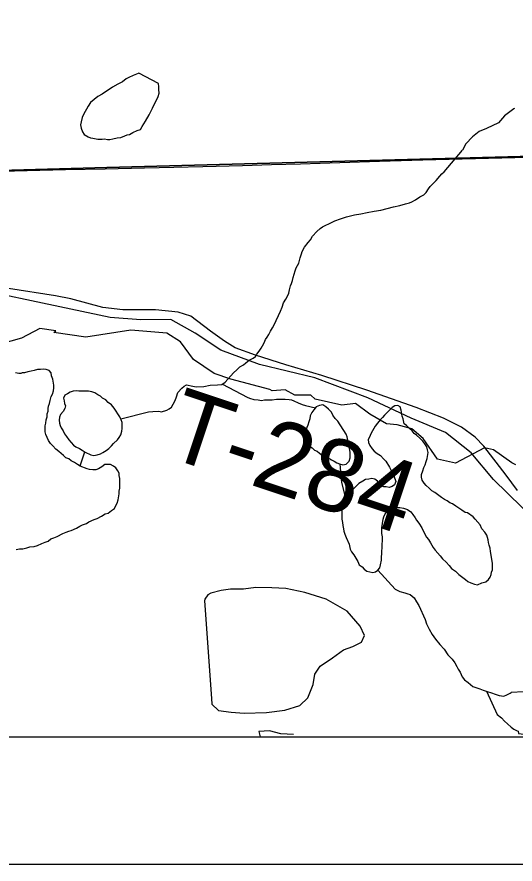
# Model space of a CAD drawing. Extents: x -6.1 to 38, y -7.7 to 22.
# Drawn here: x 3.604 to 3.996, y 14 to 14.667 of the extents above; entities that cross this region are included whole.
import ezdxf

# ---------------------------------------------------------------- set-up
doc = ezdxf.new("R2010")
doc.units = 0
for name, color, linetype in [('GM_X_Corporation', 7, 'Continuous'), ('GM_X_Minor_Lake', 7, 'Continuous'), ('GM_X_Minor_River', 7, 'Continuous'), ('GM_X_Rail_Line', 7, 'Continuous'), ('GM_X_Township_Road', 7, 'Continuous'), ('GM_X_Township_Road_Text', 7, 'Continuous'), ('SH_Data', 7, 'Continuous')]:
    doc.layers.add(name, color=color, linetype=linetype)

msp = doc.modelspace()

# ---------------------------------------------------------------- linework, layer by layer
at = {"layer": 'GM_X_Corporation'}
msp.add_lwpolyline([(3.19219, 14.1), (8.25437, 14.1), (8.26188, 14.35188), (8.27757, 14.87811), (8.1023, 14.88375), (7.88923, 14.89059), (7.27984, 14.90301), (6.7864, 14.92029), (6.27951, 14.93803), (5.74746, 14.95956), (5.18977, 14.97327), (5.0967, 14.97556), (4.28061, 14.99995), (4.24786, 15.00093), (3.22473, 15.03847), (3.22164, 14.89402), (3.20818, 14.53184), (3.19363, 14.14313)], close=True, dxfattribs=at)
for points in [[(5.75125, 14.60894), (4.99059, 14.57895), (4.98957, 14.57891), (4.6631, 14.57076), (4.65597, 14.57058), (4.32048, 14.56274), (4.3057, 14.56297), (4.23837, 14.56321), (4.16284, 14.5618), (4.04987, 14.55819), (3.67513, 14.54813), (3.5253, 14.54402), (3.40049, 14.54159), (3.25101, 14.5367), (3.17219, 14.53435), (3.07203, 14.53224), (2.99532, 14.5306), (2.69973, 14.52546)], [(2.69973, 14.52546), (2.99532, 14.5306), (3.07203, 14.53224), (3.17219, 14.53435), (3.25101, 14.5367), (3.40049, 14.54159), (3.5253, 14.54402), (3.67513, 14.54813), (4.04987, 14.55819), (4.16284, 14.5618), (4.23837, 14.56321), (4.3057, 14.56297), (4.32048, 14.56274), (4.65597, 14.57058), (4.6631, 14.57076), (4.98957, 14.57891), (4.99059, 14.57895), (5.75125, 14.60894)], [(2.1, 14.1), (7.09053, 14.1)]]:
    msp.add_lwpolyline(points, dxfattribs=at)
at = {"layer": 'GM_X_Minor_Lake'}
for p, q in [((3.75195, 14.20725), (3.75742, 14.13027)), ((3.82201, 14.10202), (3.81218, 14.10243))]:
    msp.add_line(p, q, dxfattribs=at)
for points in [[(3.70032, 14.62254), (3.69969, 14.62222), (3.6959, 14.62066), (3.6925, 14.6191), (3.69023, 14.61794), (3.6876, 14.61563), (3.68382, 14.61369), (3.67966, 14.61137), (3.67136, 14.60597), (3.66796, 14.60403), (3.66232, 14.59941), (3.66045, 14.59635), (3.65672, 14.58985), (3.65561, 14.58756), (3.65489, 14.58413), (3.65454, 14.58185), (3.65495, 14.57919), (3.65612, 14.57616), (3.65729, 14.57427), (3.66035, 14.5724), (3.66226, 14.57166), (3.66416, 14.57129), (3.66797, 14.57057)], [(3.70032, 14.62254), (3.69969, 14.62222), (3.6959, 14.62066), (3.6925, 14.6191), (3.69023, 14.61794), (3.6876, 14.61563), (3.68382, 14.61369), (3.67966, 14.61137), (3.67136, 14.60597), (3.66796, 14.60403), (3.66232, 14.59941), (3.66045, 14.59635), (3.65672, 14.58985), (3.65561, 14.58756), (3.65489, 14.58413), (3.65454, 14.58185), (3.65495, 14.57919), (3.65612, 14.57616), (3.65729, 14.57427), (3.66035, 14.5724), (3.66226, 14.57166), (3.66416, 14.57129), (3.66797, 14.57057), (3.67139, 14.57061), (3.67329, 14.57063), (3.67558, 14.57027), (3.67748, 14.57029), (3.67975, 14.57069), (3.68317, 14.57148), (3.6862, 14.5719), (3.68923, 14.57307), (3.69112, 14.57384), (3.69302, 14.57424), (3.69566, 14.57579), (3.69907, 14.57735), (3.70172, 14.57813), (3.70283, 14.58043), (3.70544, 14.58463), (3.70843, 14.5896), (3.71103, 14.59495), (3.71548, 14.60412), (3.71621, 14.60679), (3.71618, 14.60945), (3.71615, 14.61173), (3.71574, 14.61439), (3.70032, 14.62254)], [(3.66797, 14.57057), (3.67139, 14.57061), (3.67329, 14.57063), (3.67558, 14.57027), (3.67748, 14.57029), (3.67975, 14.57069), (3.68317, 14.57148), (3.6862, 14.5719), (3.68923, 14.57307), (3.69112, 14.57384), (3.69302, 14.57424), (3.69566, 14.57579), (3.69907, 14.57735), (3.70172, 14.57813), (3.70283, 14.58043), (3.70544, 14.58463), (3.70843, 14.5896), (3.71103, 14.59495), (3.71548, 14.60412), (3.71621, 14.60679), (3.71618, 14.60945), (3.71615, 14.61173), (3.71574, 14.61439), (3.70032, 14.62254)], [(3.68111, 14.27988), (3.68225, 14.28215), (3.68339, 14.28405), (3.68415, 14.2867), (3.6849, 14.29126), (3.68491, 14.29353), (3.68529, 14.29581), (3.68529, 14.29846), (3.68529, 14.30112), (3.6853, 14.30339), (3.68492, 14.30567), (3.68492, 14.30757), (3.68379, 14.30946), (3.68228, 14.31174), (3.68038, 14.31326), (3.67811, 14.3144), (3.67357, 14.3144), (3.6713, 14.3125), (3.66865, 14.31099), (3.66637, 14.31023), (3.6641, 14.31023), (3.66145, 14.31061), (3.65956, 14.31099), (3.65426, 14.31327), (3.65199, 14.31441), (3.64972, 14.31593), (3.64707, 14.31745), (3.64518, 14.31896), (3.64291, 14.31972), (3.64102, 14.32162), (3.63724, 14.32466), (3.63497, 14.32655), (3.6327, 14.32921), (3.63081, 14.33111), (3.62929, 14.33339), (3.62816, 14.33566), (3.62703, 14.33794), (3.62665, 14.34022), (3.62666, 14.34477), (3.62704, 14.34704), (3.62742, 14.3497), (3.62818, 14.35197), (3.62818, 14.35425), (3.62894, 14.35653), (3.62894, 14.35842), (3.62932, 14.36032), (3.63008, 14.36259), (3.63046, 14.36487), (3.63122, 14.3679), (3.63236, 14.3698), (3.63312, 14.37246), (3.6335, 14.37473), (3.6335, 14.37701), (3.63275, 14.38156), (3.63161, 14.38422), (3.63124, 14.38649), (3.62973, 14.38839), (3.62746, 14.38915), (3.62518, 14.38953), (3.62291, 14.38915), (3.62064, 14.38915), (3.61799, 14.3884), (3.61572, 14.38802), (3.61307, 14.38726), (3.61042, 14.3865), (3.60852, 14.3865), (3.60758, 14.38612)], [(3.60758, 14.38612), (3.60587, 14.38612), (3.60322, 14.38651)], [(3.67097, 14.36732), (3.67022, 14.36827), (3.66795, 14.36941), (3.66568, 14.37093), (3.6634, 14.37169), (3.66075, 14.37207), (3.65318, 14.37207), (3.65091, 14.37245), (3.64864, 14.37207), (3.64637, 14.37131), (3.6441, 14.37018), (3.6422, 14.36904), (3.64106, 14.36676), (3.64144, 14.36449), (3.64182, 14.36259), (3.64257, 14.36069), (3.64219, 14.35842), (3.64068, 14.35614), (3.63878, 14.35387), (3.63802, 14.35159), (3.63764, 14.34931), (3.63801, 14.34704), (3.63839, 14.34514), (3.63915, 14.34324), (3.64066, 14.34097), (3.64179, 14.33869), (3.6433, 14.33641), (3.64519, 14.33376), (3.64709, 14.33186), (3.64898, 14.32958), (3.65087, 14.32844), (3.65352, 14.32693), (3.65579, 14.32579), (3.65806, 14.32427), (3.6626, 14.32199), (3.66487, 14.32161)], [(3.66487, 14.32161), (3.66752, 14.32199), (3.67017, 14.32275), (3.67207, 14.32388), (3.67472, 14.3254), (3.67661, 14.32692), (3.67889, 14.32919), (3.6804, 14.33109), (3.68343, 14.33374), (3.68495, 14.33564), (3.68609, 14.33791), (3.68685, 14.34057), (3.68723, 14.34284), (3.68723, 14.3474), (3.68648, 14.34967), (3.68534, 14.35195), (3.68081, 14.35878), (3.67892, 14.36144), (3.67627, 14.36333), (3.67438, 14.36523), (3.67173, 14.36675), (3.67097, 14.36732)], [(3.86349, 14.33844), (3.85684, 14.34846), (3.85495, 14.35074), (3.85306, 14.3534), (3.85192, 14.35567), (3.84965, 14.35795), (3.84739, 14.35985), (3.84511, 14.36137), (3.84246, 14.36099), (3.83981, 14.35985), (3.83792, 14.35757), (3.8364, 14.3553), (3.83526, 14.35264), (3.83488, 14.35037), (3.83412, 14.34809), (3.83336, 14.34544), (3.8326, 14.34354), (3.83184, 14.34126), (3.83147, 14.33899), (3.83071, 14.33671), (3.8307, 14.33444), (3.83146, 14.33216), (3.83297, 14.32989)], [(3.94991, 14.28166), (3.94726, 14.28355), (3.94499, 14.28431), (3.94309, 14.28583), (3.94082, 14.28697), (3.93856, 14.28849), (3.93326, 14.29229), (3.93099, 14.2938), (3.92872, 14.2957), (3.92645, 14.29798), (3.92494, 14.29987), (3.92342, 14.30215), (3.92267, 14.30443), (3.92267, 14.3067), (3.92381, 14.30936), (3.92457, 14.31201), (3.92571, 14.31429), (3.92647, 14.31694), (3.92723, 14.31922), (3.92799, 14.32377), (3.92761, 14.32605), (3.92686, 14.32833), (3.92534, 14.3306), (3.92383, 14.33288), (3.92156, 14.33516), (3.91892, 14.33743), (3.91702, 14.33895), (3.91551, 14.34085), (3.91324, 14.34275), (3.91097, 14.34502), (3.90908, 14.34654), (3.90833, 14.35034), (3.90757, 14.35261), (3.90682, 14.35716), (3.90607, 14.35982), (3.90417, 14.36096), (3.9019, 14.36058), (3.89963, 14.35944), (3.89357, 14.35338), (3.89205, 14.35148), (3.89016, 14.34958), (3.88826, 14.34693), (3.88636, 14.34465), (3.88409, 14.34086), (3.88295, 14.33859), (3.88181, 14.33593), (3.88068, 14.33404), (3.88105, 14.33176), (3.88218, 14.32948), (3.88407, 14.32683), (3.88559, 14.32493), (3.88786, 14.32303), (3.89051, 14.32151), (3.89278, 14.31886), (3.89467, 14.31696), (3.89769, 14.31241), (3.90109, 14.30558), (3.9026, 14.30102), (3.90146, 14.29837), (3.89957, 14.29723), (3.8973, 14.29647), (3.89503, 14.29685), (3.89313, 14.29686), (3.89086, 14.29761), (3.88897, 14.29951), (3.88822, 14.30141), (3.88594, 14.30293), (3.88368, 14.30331), (3.8814, 14.30293), (3.87875, 14.30255), (3.87648, 14.30141), (3.87345, 14.29952), (3.8689, 14.29497), (3.867, 14.29269), (3.86473, 14.29042), (3.86322, 14.28814), (3.86132, 14.28587), (3.86056, 14.28321), (3.86018, 14.28056), (3.86017, 14.27145), (3.86055, 14.2688), (3.86092, 14.26652), (3.8613, 14.26387), (3.86168, 14.26197), (3.86243, 14.25969), (3.86356, 14.25704), (3.86583, 14.25172), (3.86658, 14.24793), (3.86772, 14.24565), (3.86961, 14.24338), (3.87263, 14.23806), (3.87376, 14.23541), (3.87604, 14.23389), (3.87755, 14.23199), (3.87982, 14.23047)], [(3.83297, 14.32989), (3.83675, 14.32761), (3.83864, 14.32571), (3.84054, 14.32495), (3.84243, 14.32343), (3.8447, 14.32191), (3.84659, 14.32115), (3.85189, 14.31812), (3.85416, 14.31698), (3.85605, 14.31584), (3.85832, 14.31508), (3.86097, 14.31432), (3.86362, 14.3147), (3.86589, 14.31697), (3.86665, 14.31963), (3.86666, 14.32418), (3.86591, 14.32873), (3.86553, 14.33139), (3.86478, 14.33366), (3.8644, 14.33632), (3.86349, 14.33844)], [(3.87982, 14.23047), (3.88209, 14.23009), (3.88436, 14.22933), (3.88663, 14.23009), (3.88853, 14.23123), (3.89004, 14.23313), (3.89042, 14.2354), (3.89118, 14.23919), (3.89119, 14.24185), (3.89157, 14.24413), (3.89157, 14.2464), (3.89195, 14.24868), (3.89196, 14.2574), (3.89158, 14.26006), (3.89159, 14.26461), (3.89273, 14.27144), (3.89311, 14.27333), (3.89387, 14.27523), (3.89539, 14.27713), (3.90069, 14.28016), (3.90334, 14.28054), (3.90561, 14.28054), (3.90864, 14.28016), (3.91167, 14.27902), (3.91431, 14.27712), (3.91583, 14.27522), (3.91772, 14.27257), (3.91885, 14.27067), (3.92074, 14.26839), (3.92301, 14.2646), (3.92377, 14.2627), (3.92679, 14.25739), (3.9283, 14.25549), (3.92981, 14.25283), (3.93208, 14.24904), (3.93359, 14.24714), (3.93737, 14.24259), (3.93927, 14.24031), (3.94229, 14.23765), (3.94456, 14.235), (3.94645, 14.23272), (3.94948, 14.23044), (3.95212, 14.22779), (3.95742, 14.22399), (3.95931, 14.22247), (3.96158, 14.22133), (3.96461, 14.2202), (3.96688, 14.21982)], [(3.96688, 14.21982), (3.97029, 14.22133), (3.97332, 14.22209), (3.97559, 14.22398), (3.97673, 14.22588), (3.97749, 14.22778), (3.97787, 14.22967), (3.97863, 14.23157), (3.97863, 14.23688), (3.97713, 14.24599), (3.97675, 14.24864), (3.976, 14.25092), (3.97562, 14.25319), (3.97525, 14.25509), (3.97411, 14.25888), (3.9726, 14.26116), (3.97033, 14.26382), (3.96882, 14.26685), (3.96504, 14.27141), (3.96353, 14.2733), (3.95899, 14.27634), (3.95709, 14.27672), (3.95444, 14.27862), (3.94991, 14.28166)], [(3.61218, 14.2488), (3.61445, 14.24956), (3.61786, 14.24993), (3.62051, 14.25069), (3.62392, 14.25221), (3.62657, 14.25334), (3.62884, 14.2541), (3.63111, 14.256), (3.63338, 14.25676), (3.63604, 14.25789), (3.64058, 14.26017), (3.64323, 14.2613), (3.64513, 14.26206), (3.64702, 14.26244), (3.65119, 14.26433), (3.65384, 14.26585), (3.65611, 14.26699), (3.65914, 14.26812), (3.66103, 14.26926), (3.6652, 14.27116), (3.66747, 14.27191), (3.67088, 14.27381), (3.67391, 14.27571), (3.67618, 14.27608), (3.67884, 14.27836), (3.68111, 14.27988)], [(3.60385, 14.24766), (3.6065, 14.24804), (3.60915, 14.24804), (3.61218, 14.2488)], [(3.75742, 14.13027), (3.75779, 14.12572), (3.76307, 14.12078), (3.7729, 14.11961), (3.78311, 14.11882), (3.80088, 14.11915), (3.81525, 14.121), (3.82698, 14.12476), (3.83343, 14.1308), (3.83762, 14.1414), (3.83877, 14.14936), (3.84295, 14.1558), (3.8528, 14.16221), (3.86151, 14.16863), (3.8687, 14.17126), (3.87552, 14.17465), (3.8778, 14.17996), (3.87442, 14.18717), (3.86424, 14.19895), (3.84763, 14.20848), (3.831, 14.21384), (3.81589, 14.21692), (3.80492, 14.21733), (3.79244, 14.21774), (3.78261, 14.21626), (3.7724, 14.21629), (3.76521, 14.21517), (3.75689, 14.2133), (3.75461, 14.21179), (3.75234, 14.20839), (3.75195, 14.20725)], [(3.81218, 14.10243), (3.80311, 14.10473), (3.79479, 14.10438), (3.79587, 14.1)]]:
    msp.add_lwpolyline(points, dxfattribs=at)
at = {"layer": 'GM_X_Minor_River'}
for points in [[(3.9959, 14.59473), (3.99538, 14.59448), (3.98819, 14.58875), (3.98328, 14.5834), (3.97382, 14.57879), (3.96814, 14.57648), (3.96284, 14.57228), (3.95755, 14.56693), (3.95506, 14.56177)], [(3.68611, 14.35041), (3.70782, 14.35583), (3.71123, 14.35626), (3.71617, 14.35634), (3.71807, 14.35599), (3.72223, 14.3572), (3.72411, 14.35837), (3.72599, 14.35954), (3.72747, 14.36185), (3.72894, 14.36492), (3.73003, 14.3676), (3.73111, 14.37104), (3.73409, 14.37451), (3.73597, 14.37606), (3.73785, 14.37723), (3.7428, 14.37617), (3.74547, 14.37546), (3.75154, 14.37593), (3.75647, 14.37678), (3.76216, 14.37725), (3.76557, 14.3773), (3.7682, 14.37925), (3.77491, 14.38658), (3.77754, 14.38891), (3.77977, 14.39123), (3.78279, 14.3928), (3.78466, 14.39435), (3.78728, 14.39667), (3.79029, 14.39825), (3.79217, 14.39942), (3.79328, 14.40134), (3.79514, 14.40365), (3.79662, 14.40595), (3.79773, 14.40787), (3.79883, 14.41017), (3.79992, 14.41285), (3.80141, 14.41478), (3.80252, 14.4167), (3.80399, 14.41938), (3.80547, 14.42207), (3.80695, 14.42438), (3.80841, 14.42782), (3.81024, 14.43166), (3.81171, 14.4351), (3.81317, 14.43817), (3.81425, 14.44161), (3.8161, 14.44468), (3.81758, 14.44737), (3.81831, 14.44928), (3.81902, 14.45195), (3.81973, 14.45501), (3.82046, 14.45692), (3.82118, 14.45921), (3.8219, 14.46151), (3.82261, 14.46418), (3.82333, 14.46686), (3.82405, 14.46915), (3.82626, 14.47299), (3.82733, 14.47719), (3.82842, 14.48025), (3.82877, 14.48215), (3.83061, 14.48561), (3.83359, 14.48908), (3.83545, 14.49139), (3.83693, 14.49408), (3.84028, 14.49794), (3.8429, 14.50026), (3.84478, 14.50143), (3.84704, 14.50261), (3.85043, 14.50419), (3.85458, 14.50615), (3.85911, 14.50775), (3.86364, 14.50935), (3.87007, 14.51097), (3.87499, 14.51181), (3.87992, 14.51265), (3.88559, 14.51389), (3.8909, 14.51474), (3.89582, 14.51596), (3.90073, 14.51718), (3.90565, 14.5184), (3.91019, 14.51962), (3.91321, 14.52043), (3.9151, 14.52122), (3.91811, 14.52279), (3.92149, 14.52512), (3.9245, 14.52669), (3.92637, 14.52863), (3.92822, 14.53132), (3.92971, 14.53324), (3.93232, 14.53595), (3.93419, 14.53788), (3.93717, 14.54135), (3.93866, 14.54328), (3.94053, 14.54483), (3.95506, 14.56177)], [(3.9969, 14.31419), (3.99387, 14.31572), (3.97953, 14.32599), (3.97235, 14.32753), (3.94963, 14.31547), (3.93527, 14.31855), (3.92397, 14.33488), (3.91529, 14.34249), (3.90358, 14.34556), (3.89526, 14.34634), (3.88205, 14.35397), (3.87073, 14.36234), (3.86014, 14.36124), (3.83897, 14.36585), (3.83558, 14.36889), (3.8231, 14.36893), (3.81555, 14.37312), (3.80534, 14.37239), (3.80345, 14.37354), (3.77284, 14.38159), (3.75962, 14.38618), (3.74339, 14.39722), (3.73321, 14.4109), (3.72226, 14.41776), (3.69391, 14.42012), (3.65873, 14.41454), (3.6334, 14.41841), (3.63492, 14.41954), (3.62245, 14.42147), (3.60806, 14.41393), (3.59103, 14.40906)], [(3.76618, 14.37775), (3.78549, 14.36737), (3.7874, 14.36664), (3.79084, 14.36555), (3.79426, 14.36523), (3.79693, 14.36489), (3.7992, 14.36531), (3.80186, 14.36535), (3.80528, 14.36541), (3.80869, 14.36584), (3.8121, 14.3659), (3.81552, 14.36596), (3.81857, 14.36562), (3.82047, 14.36528), (3.82238, 14.36455), (3.82582, 14.36308), (3.82889, 14.36161), (3.83156, 14.3609), (3.83156, 14.3609), (3.83924, 14.35916)], [(3.65407, 14.31337), (3.65774, 14.32448)], [(3.86312, 14.28802), (3.85998, 14.30036), (3.85905, 14.31173), (3.85868, 14.31497)], [(3.88853, 14.23123), (3.90197, 14.21641), (3.9058, 14.21457), (3.90961, 14.21349), (3.91191, 14.21277), (3.91382, 14.21204), (3.9169, 14.20943), (3.91885, 14.20642), (3.9208, 14.20341), (3.92554, 14.19246), (3.92674, 14.18906), (3.92871, 14.1849), (3.93105, 14.18076), (3.93378, 14.177), (3.93726, 14.17288), (3.94074, 14.16913), (3.94348, 14.16461), (3.94695, 14.16125), (3.9489, 14.15824), (3.95047, 14.1556), (3.95164, 14.15334), (3.9532, 14.15108), (3.95478, 14.14731), (3.95672, 14.14505), (3.95942, 14.14282), (3.96134, 14.14133), (3.96327, 14.13984), (3.96632, 14.13875), (3.96861, 14.13803), (3.97129, 14.13693), (3.97435, 14.13584), (3.97778, 14.13475), (3.98084, 14.13366), (3.9839, 14.13257), (3.9877, 14.13226), (3.98997, 14.13305), (3.9926, 14.13462), (3.99335, 14.13501), (3.99373, 14.1354), (4.00279, 14.13584)], [(3.97388, 14.136), (3.98225, 14.11772), (3.98571, 14.11511), (3.98803, 14.11249), (3.99035, 14.11024), (3.99343, 14.10763), (3.99535, 14.10614), (3.99765, 14.10504), (3.9988, 14.10468), (3.99921, 14.10278), (4.00325, 14.10212)]]:
    msp.add_lwpolyline(points, dxfattribs=at)
at = {"layer": 'GM_X_Rail_Line'}
msp.add_lwpolyline([(4.27853, 14.1), (4.27298, 14.10705), (4.21477, 14.15926), (4.13012, 14.21395), (4.08363, 14.22962), (4.05683, 14.24228), (4.03189, 14.25341), (4.01296, 14.26986), (3.97932, 14.30265), (3.96177, 14.32369), (3.94158, 14.33975), (3.91453, 14.35094), (3.88046, 14.36693), (3.83882, 14.38269), (3.79535, 14.39303), (3.76474, 14.40452), (3.74468, 14.41784), (3.7254, 14.42863), (3.70185, 14.42838), (3.67772, 14.43003), (3.53135, 14.46104)], dxfattribs=at)
at = {"layer": 'GM_X_Township_Road'}
for points in [[(3.58229, 14.54515), (3.61247, 14.54585), (3.64265, 14.54655), (3.67371, 14.54724), (3.70477, 14.54794), (3.72779, 14.54846), (3.7508, 14.54898), (3.78185, 14.54985), (3.80472, 14.5505), (3.82758, 14.55114), (3.85863, 14.55215), (3.88968, 14.55316), (3.90676, 14.55371), (3.92384, 14.55427), (3.9549, 14.55506), (3.98595, 14.55586), (4.01701, 14.55665)], [(3.99842, 14.29406), (3.98935, 14.30601), (3.97183, 14.32889), (3.96503, 14.3359), (3.95431, 14.34394), (3.9401, 14.35094), (3.91866, 14.35939), (3.87975, 14.37292), (3.84426, 14.38453), (3.81603, 14.39298), (3.79212, 14.4006), (3.77605, 14.40638), (3.76786, 14.41155), (3.75681, 14.41949), (3.74122, 14.43111), (3.7313, 14.43423), (3.71344, 14.43622), (3.70238, 14.43622), (3.68765, 14.43622), (3.67206, 14.43792), (3.64683, 14.44472), (3.63467, 14.44718), (3.59778, 14.45296)]]:
    msp.add_lwpolyline(points, dxfattribs=at)
at = {"layer": 'SH_Data'}
for p, q in [((2.1, 14.1), (8.9, 14.1)), ((2, 14), (9, 14))]:
    msp.add_line(p, q, dxfattribs=at)

# ---------------------------------------------------------------- texts
at = {"layer": 'GM_X_Township_Road_Text'}
msp.add_text('T-284', height=0.056818, rotation=341.57056, dxfattribs=at).set_placement((3.71846, 14.32173))

doc.saveas('drawing.dxf')
